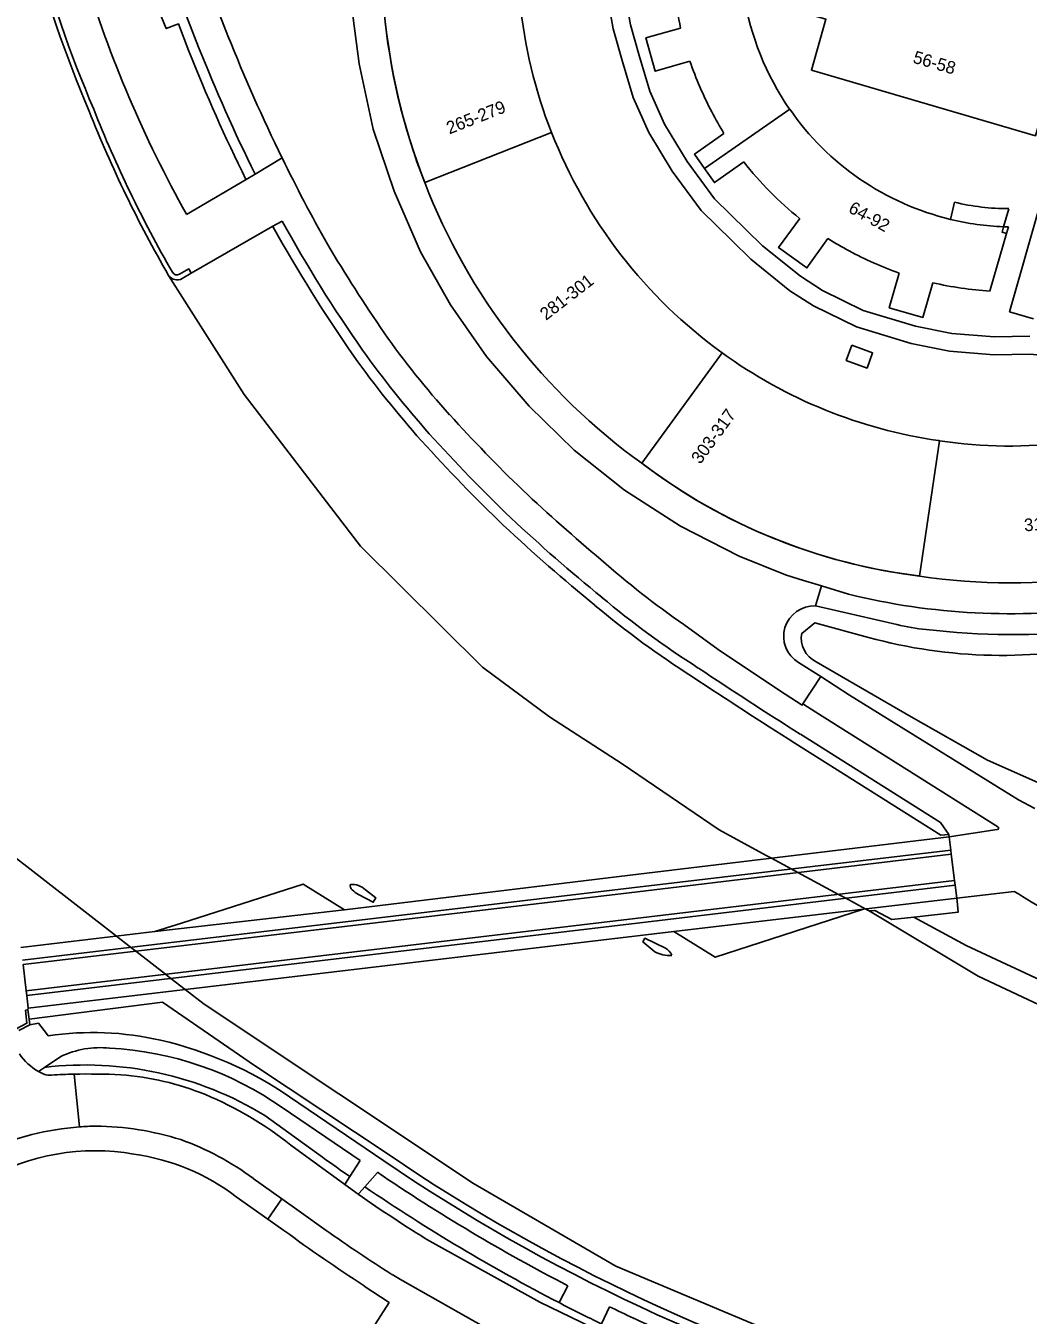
# Model space of a CAD drawing. Extents: x 194485 to 197793, y 468269 to 470822.
# Drawn here: x 194805.5 to 194901, y 469620.1 to 469742.9 of the extents above; entities that cross this region are included whole.
import ezdxf

# ---------------------------------------------------------------- set-up
doc = ezdxf.new("R2010")
doc.units = 0
for name, color, linetype in [('BGT begrenzing pand op maaiveld onder overbouw', 7, 'Continuous'), ('BGT grensvlak begroeid terreindeel', 7, 'Continuous'), ('BGT grensvlak begroeid terreindeel LR', 7, 'Continuous'), ('BGT grensvlak gebouwinstallatie plus 1', 7, 'Continuous'), ('BGT grensvlak overbruggingsdeel', 7, 'Continuous'), ('BGT grensvlak overbruggingsdeel plus 1', 7, 'Continuous'), ('BGT grensvlak overig bouwwerk uitbreiding populatie', 7, 'Continuous'), ('BGT grensvlak pand deel overbouw', 7, 'Continuous'), ('BGT grensvlak pand min 1', 7, 'Continuous'), ('BGT grensvlak pand op maaiveld', 7, 'Continuous'), ('BGT grensvlak pand op maaiveld LR', 7, 'Continuous'), ('BGT grensvlak scheiding', 7, 'Continuous'), ('BGT grensvlak vegetatieobject', 7, 'Continuous'), ('BGT grensvlak waterdeel', 7, 'Continuous'), ('BGT grensvlak wegdeel', 7, 'Continuous'), ('BGT grensvlak wegdeel plus 1', 7, 'Continuous'), ('BGT tekst huisnummerreeks', 7, 'Continuous')]:
    doc.layers.add(name, color=color, linetype=linetype)

msp = doc.modelspace()

# ---------------------------------------------------------------- linework, layer by layer
at = {"layer": 'BGT begrenzing pand op maaiveld onder overbouw'}
msp.add_lwpolyline([(194898.67, 469723.75), (194898.53, 469723.25), (194898.97, 469723.13)], dxfattribs=at)
msp.add_arc((194899.75, 469749.84), 26.11, 256.4071, 267.6279, dxfattribs=at)
at = {"layer": 'BGT grensvlak begroeid terreindeel'}
for points in [[(194885.8, 469684.63), (194880.7, 469686.03), (194879.44, 469685.02)], [(194880.81, 469682.3), (194889.88, 469677.07), (194897.14, 469672.94), (194902.24, 469670.67), (194903.78, 469671.41)]]:
    msp.add_lwpolyline(points, dxfattribs=at)
for centre, radius, start, end in [((194881.92, 469684.57), 2.52, 169.5774, 243.9226), ((194898.54, 469731.09), 48.17, 254.6702, 282.906)]:
    msp.add_arc(centre, radius, start, end, dxfattribs=at)
at = {"layer": 'BGT grensvlak begroeid terreindeel LR'}
for p, q in [((194894.21, 469659.78), (194894.25, 469659.51)), ((194827.31, 469643.86), (194840.04, 469635.39))]:
    msp.add_line(p, q, dxfattribs=at)
for points in [[(194894.25, 469659.51), (194894.34, 469658.45), (194890.12, 469657.98)], [(194890.12, 469657.98), (194888.04, 469657.75), (194886.41, 469658.62), (194885.88, 469658.57)], [(195139.42, 469572.39), (195126.11, 469578.61), (195110.6, 469585.25), (195087.07, 469594.31), (195079.56, 469596.73), (195063.35, 469601.44), (195045.76, 469607.19), (195000.41, 469621.1), (194981.32, 469626.01), (194944.75, 469636.79), (194927.61, 469641.91), (194912.14, 469647.34), (194895.12, 469655.28), (194890.12, 469657.98)], [(194805.82, 469648.27), (194818.54, 469649.87), (194827.31, 469643.86)]]:
    msp.add_lwpolyline(points, dxfattribs=at)
msp.add_arc((194938.67, 469780.46), 175.43, 235.787, 254.1192, dxfattribs=at)
at = {"layer": 'BGT grensvlak gebouwinstallatie plus 1'}
for p, q in [((194899.23, 469715.64), (194902.21, 469726.02)), ((194901.53, 469714.98), (194899.23, 469715.64))]:
    msp.add_line(p, q, dxfattribs=at)
at = {"layer": 'BGT grensvlak overbruggingsdeel'}
for points in [[(194837.21, 469660.14), (194838.61, 469659.41), (194838.87, 469659.81), (194837.88, 469660.59)], [(194866.47, 469655.03), (194864.5, 469655.98), (194864.31, 469655.62), (194865.44, 469654.69)], [(194866.47, 469655.03), (194864.5, 469655.98), (194864.31, 469655.62), (194865.44, 469654.69)]]:
    msp.add_lwpolyline(points, dxfattribs=at)
for centre, radius, start, end in [((194837.01, 469661.01), 0.589, 169.4584, 226.9636), ((194836.54, 469659.14), 1.97, 47.2721, 93.175), ((194838.56, 469662.63), 2.83, 226.5598, 241.7234), ((194866.78, 469657), 2.67, 239.8643, 275.9414), ((194866.78, 469657), 2.67, 239.8643, 275.9414), ((194865.72, 469653.78), 1.46, 22.8014, 58.8288), ((194865.72, 469653.78), 1.46, 22.8014, 58.8288)]:
    msp.add_arc(centre, radius, start, end, dxfattribs=at)
at = {"layer": 'BGT grensvlak overbruggingsdeel plus 1'}
for p, q in [((194893.48, 469665.62), (194893.64, 469664.38)), ((194893.48, 469665.62), (194893.64, 469664.38)), ((194893.64, 469664.38), (194893.68, 469663.99)), ((194893.64, 469664.38), (194893.68, 469663.99)), ((194893.68, 469663.99), (194894, 469661.46)), ((194893.68, 469663.99), (194894, 469661.46)), ((194894, 469661.46), (194894.06, 469661.02)), ((194894, 469661.46), (194894.06, 469661.02)), ((194894.06, 469661.02), (194894.21, 469659.78)), ((194894.06, 469661.02), (194894.21, 469659.78)), ((194885.33, 469658.75), (194894.21, 469659.78)), ((194805.04, 469655.08), (194817.8, 469656.6)), ((194805.72, 469649.31), (194867.24, 469656.6)), ((194805.24, 469653.46), (194805.55, 469650.97)), ((194805.55, 469650.97), (194805.61, 469650.52)), ((194805.61, 469650.52), (194805.72, 469649.31))]:
    msp.add_line(p, q, dxfattribs=at)
for points in [[(194835.88, 469658.69), (194863.1, 469661.97), (194893.48, 469665.62)], [(194817.8, 469656.6), (194820.35, 469657.42), (194831.92, 469661.13), (194835.88, 469658.69)], [(194867.24, 469656.6), (194871.2, 469654.17), (194885.33, 469658.75)], [(194867.24, 469656.6), (194871.2, 469654.17), (194885.33, 469658.75)]]:
    msp.add_lwpolyline(points, dxfattribs=at)
at = {"layer": 'BGT grensvlak overig bouwwerk uitbreiding populatie'}
msp.add_lwpolyline([(194884.22, 469712.49), (194886.2, 469711.76), (194885.67, 469710.3), (194883.69, 469711.02), (194884.22, 469712.49)], dxfattribs=at)
at = {"layer": 'BGT grensvlak pand deel overbouw'}
for p, q in [((194893.61, 469724.46), (194894.01, 469726.09)), ((194898.67, 469723.75), (194899.17, 469725.48)), ((194898.97, 469723.13), (194899.14, 469723.74))]:
    msp.add_line(p, q, dxfattribs=at)
msp.add_lwpolyline([(194898.67, 469723.75), (194898.9, 469723.74), (194899.14, 469723.74)], dxfattribs=at)
msp.add_arc((194899.02, 469746.4), 20.91, 256.1335, 270.3991, dxfattribs=at)
at = {"layer": 'BGT grensvlak pand min 1'}
for centre, radius, start, end in [((194899.12, 469749.76), 59.72, 185.2061, 201.392), ((194898.72, 469749.3), 59.18, 201.1225, 234.3186), ((194897.26, 469744.64), 54.56, 232.7127, 263.0731), ((194899.31, 469747.45), 57.63, 261.3794, 278.5138)]:
    msp.add_arc(centre, radius, start, end, dxfattribs=at)
at = {"layer": 'BGT grensvlak pand op maaiveld'}
msp.add_line((194843.43, 469728.19), (194843.52, 469727.98), dxfattribs=at)
for points in [[(194876.66, 469744.98), (194881.75, 469743.52), (194880.36, 469738.67), (194901.71, 469732.43), (194905.05, 469743.85), (194904.65, 469743.98), (194905.93, 469748.35)], [(194868.79, 469739.52), (194865.48, 469738.58), (194864.59, 469741.76), (194867.9, 469742.69)], [(194870.17, 469729.32), (194869.21, 469730.67), (194872.03, 469732.65)], [(194873.92, 469729.94), (194871.12, 469727.96), (194870.17, 469729.32)], [(194881.93, 469722.64), (194879.93, 469719.84), (194877.24, 469721.77), (194879.25, 469724.55)], [(194898.97, 469723.13), (194897.41, 469717.75), (194897.4, 469717.64)], [(194891.92, 469718.43), (194890.98, 469715.12), (194887.78, 469716.04), (194888.73, 469719.35)], [(194892.45, 469703.39), (194892.5, 469703.38), (194892.56, 469703.37)], [(194864.38, 469701.11), (194864.29, 469701.17), (194864.2, 469701.23)], [(194890.68, 469690.48), (194890.62, 469690.49), (194890.56, 469690.49)]]:
    msp.add_lwpolyline(points, dxfattribs=at)
for centre, radius, start, end in [((194899.75, 469749.85), 26.12, 163.2631, 214.7599), ((194900.76, 469750.09), 33.68, 181.5534, 192.6945), ((194897.68, 469749.41), 45.26, 185.2386, 201.6274), ((194899.09, 469749.75), 59.68, 185.2028, 201.1809), ((194901.1, 469750.59), 34.15, 198.9088, 207.7263), ((194902.04, 469751.07), 35.21, 207.7127, 211.5415), ((194899.75, 469749.84), 26.11, 214.7527, 256.414), ((194899.33, 469749.8), 46.93, 201.3185, 234.1641), ((194900.16, 469750.56), 33.38, 218.1624, 231.1959), ((194898.72, 469749.3), 59.18, 201.1225, 234.3186), ((194900.08, 469751.35), 33.97, 237.7133, 241.661), ((194899.62, 469750.5), 33, 241.6511, 250.7205), ((194899.3, 469750.21), 32.63, 256.9296, 266.6609), ((194899.16, 469749.47), 46.57, 234.0985, 261.71), ((194899.21, 469746.36), 43.5, 261.2075, 277.6404), ((194897.21, 469744.51), 54.42, 232.8961, 262.9837), ((194899.31, 469747.45), 57.63, 261.3794, 278.5138)]:
    msp.add_arc(centre, radius, start, end, dxfattribs=at)
at = {"layer": 'BGT grensvlak pand op maaiveld LR'}
for p, q in [((194870.17, 469729.32), (194878.3, 469734.96)), ((194855.61, 469732.73), (194843.52, 469727.98)), ((194871.85, 469711.75), (194864.2, 469701.23)), ((194892.56, 469703.37), (194890.68, 469690.48))]:
    msp.add_line(p, q, dxfattribs=at)
at = {"layer": 'BGT grensvlak scheiding'}
for p, q in [((194821.27, 469719.33), (194820.4, 469718.82)), ((194805.82, 469648.27), (194805.71, 469649.15)), ((194805.88, 469647.72), (194805.82, 469648.27)), ((194804.85, 469647.19), (194805.88, 469647.72))]:
    msp.add_line(p, q, dxfattribs=at)
for points in [[(194820.16, 469719.23), (194821.03, 469719.74), (194821.27, 469719.33)], [(194805.71, 469649.15), (194805.48, 469649.12), (194805.61, 469647.88), (194803.57, 469646.8)]]:
    msp.add_lwpolyline(points, dxfattribs=at)
for centre, radius, start, end in [((194929.29, 469784.77), 127.92, 195.2181, 203.0109), ((194929.29, 469784.77), 127.92, 195.2181, 203.0109), ((194929.15, 469784.73), 127.31, 195.2176, 203.0167), ((194924.73, 469779.87), 121.85, 201.7286, 209.9097), ((194924.73, 469779.87), 121.85, 201.7286, 209.9097), ((194924.03, 469779.5), 120.59, 201.6831, 209.8801), ((194819.92, 469719.68), 0.982, 215.0686, 299.1838), ((194819.92, 469719.68), 0.51, 209.4808, 298.1209)]:
    msp.add_arc(centre, radius, start, end, dxfattribs=at)
at = {"layer": 'BGT grensvlak vegetatieobject'}
for p, q in [((194821.97, 469740.86), (194820.6, 469744.38)), ((194878.77, 469674.57), (194892.71, 469665.78)), ((194893.47, 469665.87), (194892.71, 469665.78)), ((194833.79, 469635.11), (194828.28, 469639.09))]:
    msp.add_line(p, q, dxfattribs=at)
msp.add_lwpolyline([(194821.04, 469740.5), (194820.04, 469743.08), (194818.89, 469742.63), (194816.68, 469748.01), (194817.96, 469748.52)], dxfattribs=at)
for centre, radius, start, end in [((194968.96, 469799.03), 159.08, 201.5897, 206.411), ((194969.12, 469799.1), 158.25, 201.5925, 206.3817), ((194951.26, 469791.38), 139.65, 208.945, 214.9292), ((194918.76, 469770.34), 100.97, 215.6972, 221.5548), ((194965.37, 469814.14), 164.91, 222.1996, 226.1068), ((194967.93, 469820.29), 171.13, 226.9167, 230.787), ((194917.21, 469756.39), 89.57, 230.0865, 237.4694), ((195107.41, 470037.97), 429.34, 236.2765, 237.8237), ((194811.16, 469611), 32.9, 58.6454, 96.7959), ((194937.81, 469779.24), 177.75, 234.1814, 235.2048), ((194938.7, 469780.51), 179.3, 235.7565, 242.6479)]:
    msp.add_arc(centre, radius, start, end, dxfattribs=at)
at = {"layer": 'BGT grensvlak waterdeel'}
for points in [[(194871.56, 469666.29), (194862.34, 469672.59), (194855.4, 469677.07), (194849.01, 469681.79), (194837.4, 469693.34), (194826.31, 469707.79), (194819.11, 469719.12)], [(194871.56, 469666.29), (194862.34, 469672.59), (194855.4, 469677.07), (194849.01, 469681.79), (194837.4, 469693.34), (194826.31, 469707.79), (194819.11, 469719.12)], [(194799.87, 469667.22), (194814.14, 469656.16), (194815.49, 469655.12), (194815.99, 469654.73), (194818.81, 469652.54), (194819.33, 469652.15), (194820.7, 469651.08), (194822.49, 469649.69)], [(194871.56, 469666.29), (194876.06, 469663.86), (194876.57, 469663.59), (194878.45, 469662.58), (194879.07, 469662.24), (194882.94, 469660.15), (194883.63, 469659.78), (194885.49, 469658.77), (194885.88, 469658.57)], [(194871.56, 469666.29), (194876.06, 469663.86), (194876.57, 469663.59), (194878.45, 469662.58), (194879.07, 469662.24), (194882.94, 469660.15), (194883.63, 469659.78), (194885.49, 469658.77), (194885.88, 469658.57)], [(194885.88, 469658.57), (194896.27, 469652.35), (194907.34, 469647.16), (194920.63, 469641.54), (194934.81, 469636.66), (194954.61, 469630.93), (194980.5, 469623.55), (194995.44, 469619.16)], [(194885.88, 469658.57), (194896.27, 469652.35), (194907.34, 469647.16), (194920.63, 469641.54), (194934.81, 469636.66), (194954.61, 469630.93), (194980.5, 469623.55), (194995.44, 469619.16)], [(194822.49, 469649.69), (194848.18, 469632.6), (194861.72, 469624.73), (194876.54, 469618.51), (194928.87, 469602.52), (194938.02, 469600.09), (194982.98, 469586.61), (195000, 469581.49), (195006.38, 469579.65), (195060.36, 469563.68), (195090.94, 469553.27), (195126.61, 469536.49), (195154.35, 469519.31), (195167.23, 469509.86), (195177.12, 469501.14)]]:
    msp.add_lwpolyline(points, dxfattribs=at)
at = {"layer": 'BGT grensvlak wegdeel'}
for p, q in [((194824.77, 469741.96), (194823.39, 469745.49)), ((194827.35, 469728.78), (194829.94, 469730.31)), ((194820.81, 469724.94), (194826.49, 469728.27)), ((194826.49, 469728.27), (194827.35, 469728.78)), ((194829.05, 469723.8), (194829.92, 469724.3)), ((194821.27, 469719.33), (194829.05, 469723.8)), ((194879.19, 469690.19), (194881.33, 469689.54)), ((194880.76, 469687.63), (194881.33, 469689.54)), ((194881.33, 469689.54), (194883.91, 469688.75)), ((194888.51, 469685.85), (194880.76, 469687.63)), ((194868.2, 469685.85), (194871.48, 469683.49)), ((194879.15, 469682.25), (194881.26, 469680.92)), ((194881.26, 469680.92), (194879.56, 469678.31)), ((194880.8, 469677.52), (194879.56, 469678.31)), ((194880.8, 469677.52), (194898.14, 469666.6)), ((194879.31, 469675.42), (194892.67, 469666.99)), ((194892.67, 469666.99), (194893.47, 469665.87)), ((194893.48, 469665.62), (194898.08, 469666.32)), ((194893.48, 469665.62), (194893.47, 469665.87)), ((194899.69, 469660.44), (194894.21, 469659.78)), ((194805.71, 469649.15), (194805.72, 469649.31)), ((194805.88, 469647.72), (194806.71, 469647.87)), ((194807.27, 469643.66), (194808.83, 469644.71)), ((194806.71, 469643.29), (194807.27, 469643.66)), ((194810.11, 469643.02), (194810.61, 469638.01)), ((194839.61, 469634.77), (194830.64, 469640.87)), ((194837.36, 469634.79), (194829.94, 469639.84)), ((194830.77, 469636.26), (194835.89, 469632.51)), ((194837.36, 469634.79), (194836.38, 469633.27)), ((194827.18, 469633.09), (194829.91, 469631.15)), ((194836.38, 469633.27), (194835.95, 469632.59)), ((194837.8, 469632.29), (194839.01, 469633.67)), ((194835.89, 469632.51), (194835.95, 469632.59)), ((194837.19, 469631.59), (194835.89, 469632.51)), ((194837.27, 469631.69), (194837.8, 469632.29)), ((194828.56, 469629.22), (194825.56, 469631.35)), ((194828.56, 469629.22), (194829.91, 469631.15)), ((194837.19, 469631.59), (194837.27, 469631.69)), ((194830.09, 469628.14), (194828.56, 469629.22)), ((194840.14, 469621.26), (194837.76, 469622.84)), ((194857.15, 469622.87), (194856.32, 469621.26)), ((194840.14, 469621.26), (194838.54, 469618.79)), ((194861.14, 469620.87), (194860.35, 469619.24))]:
    msp.add_line(p, q, dxfattribs=at)
for points in [[(194903.78, 469711.21), (194902.47, 469711.48), (194901.22, 469711.62), (194897.76, 469711.56), (194893.52, 469711.92), (194889.88, 469712.63), (194884.67, 469714.21), (194880.58, 469716.22), (194878.32, 469717.66), (194874.58, 469720.68), (194872.77, 469722.45), (194869.85, 469725.3), (194867.11, 469729.04), (194864.88, 469732.74), (194863.37, 469736.08), (194862.32, 469739.59), (194861.49, 469742.61), (194861.06, 469744.92), (194860.8, 469749.01), (194860.21, 469752.8), (194859.41, 469756.09), (194858.65, 469759.44), (194857.92, 469762.67), (194858.76, 469762.96)], [(194831.21, 469761.75), (194833.76, 469756.7), (194835.07, 469752.77), (194836.07, 469748.5), (194837.26, 469739.29), (194838.62, 469733.04), (194840.59, 469727.14), (194843.11, 469721.37), (194845.98, 469716.32), (194849.4, 469711.4), (194853.47, 469706.66), (194857.77, 469702.46), (194862.57, 469698.67), (194867.89, 469695.23), (194873.49, 469692.37), (194877.91, 469690.58), (194879.19, 469690.19)], [(194868.56, 469759.19), (194862.71, 469760.89), (194860.13, 469760.25), (194861.88, 469753.13), (194862.48, 469749.19), (194862.74, 469745.13), (194863.14, 469742.99), (194863.94, 469740.06), (194864.96, 469736.67), (194866.38, 469733.53), (194868.52, 469729.97), (194871.13, 469726.41), (194875.71, 469721.95), (194879.32, 469719.04), (194881.41, 469717.69), (194885.29, 469715.79), (194890.29, 469714.28), (194893.75, 469713.6), (194897.82, 469713.26), (194901.17, 469713.34)], [(194879.56, 469678.31), (194879.49, 469678.19), (194877.32, 469679.59), (194871.48, 469683.49)], [(194901.65, 469668.33), (194900.09, 469669.17), (194883.99, 469679.13), (194881.26, 469680.92)], [(194807.64, 469646.68), (194807.49, 469646.91), (194806.71, 469647.87)], [(194829.91, 469631.15), (194831.56, 469629.97), (194834.13, 469628.13)], [(194865.16, 469616.18), (194864.39, 469616.51), (194854.48, 469621.31), (194844.01, 469627.11)], [(194871.82, 469608.4), (194866.08, 469610.72), (194858.75, 469614.05), (194857.9, 469614.47), (194849.33, 469618.85), (194841.2, 469623.46), (194840.4, 469623.93)]]:
    msp.add_lwpolyline(points, dxfattribs=at)
for centre, radius, start, end in [((194923.13, 469782.01), 117.16, 196.9602, 209.1497), ((194968.9, 469799), 155.01, 201.5905, 206.3053), ((194955.62, 469790.92), 139.53, 205.7463, 209.5519), ((194951.09, 469791.27), 138.44, 208.9315, 214.9283), ((194993.4, 469817.77), 185.7, 211.0114, 214.1054), ((194908.66, 469762.6), 84.62, 215.3471, 222.1176), ((194918.58, 469770.21), 99.74, 215.6981, 221.5619), ((194954.31, 469803.98), 146.23, 222.1488, 226.0692), ((194964.85, 469813.63), 163.18, 222.1906, 226.1106), ((194970.17, 469823.1), 171.01, 226.6857, 230.0415), ((194967.86, 469820.2), 170.02, 226.9172, 230.7898), ((194914.45, 469753.01), 81.53, 228.4237, 235.448), ((194917.11, 469756.27), 88.41, 230.0789, 237.4857), ((194899.2, 469750.69), 63.8, 256.134, 278.0854), ((194880.61, 469684.74), 2.89, 87.1466, 239.6014), ((194892.75, 469702.71), 17.38, 255.9011, 265.2143), ((194899.56, 469753.5), 68.6, 263.0824, 276.1857), ((195105.86, 470035.53), 425.45, 236.266, 237.8253), ((194898.06, 469666.47), 0.151, 279.106, 58.0356), ((194981.41, 469791.02), 154.04, 237.963, 240.7623), ((194811.86, 469617.71), 29.28, 77.1979, 98.288), ((194812.61, 469636.65), 8.9, 84.3037, 115.1385), ((194811.82, 469613.99), 31.57, 54.9688, 86.9508), ((194810.06, 469610.6), 36.61, 55.7903, 76.9226), ((194809.48, 469648.11), 5.57, 214.5457, 240.1249), ((194809.51, 469648.17), 5.63, 240.195, 246.1493), ((194807.75, 469644.29), 1.37, 247.7558, 279.0862), ((194811.6, 469579.19), 63.85, 91.3418, 93.263), ((194811.46, 469581.95), 61.09, 87.1026, 91.2738), ((194812.77, 469617.17), 25.85, 67.6089, 86.0526), ((194809.36, 469609.32), 34.41, 51.5418, 67.341), ((194812.4, 469612.4), 25.66, 93.9982, 114.5091), ((194812.4, 469612.2), 25.87, 90.5458, 93.9732), ((194811.97, 469610.56), 27.51, 72.4477, 89.6034), ((194811.34, 469611.73), 26.6, 53.4191, 70.3879), ((194812.12, 469614.21), 21.52, 80.1747, 119.4687), ((194812.84, 469614.55), 21.07, 52.861, 81.9368), ((194938.66, 469780.44), 176.16, 235.7858, 254.1178), ((194938.73, 469780.54), 177.52, 235.8243, 242.6437), ((194918.18, 469747.51), 141.42, 235.0591, 238.3636), ((194940.78, 469780.33), 188.19, 233.9702, 236.8082), ((194934.34, 469771), 174.51, 234.9534, 237.4306), ((194939.14, 469781.35), 180.25, 242.6446, 244.0775), ((194937.84, 469778.64), 175.43, 244.0734, 245.7289)]:
    msp.add_arc(centre, radius, start, end, dxfattribs=at)
at = {"layer": 'BGT grensvlak wegdeel plus 1'}
for p, q in [((194817.8, 469656.6), (194835.88, 469658.69)), ((194867.24, 469656.6), (194885.33, 469658.75)), ((194867.24, 469656.6), (194885.33, 469658.75))]:
    msp.add_line(p, q, dxfattribs=at)
for points in [[(194805.2, 469653.9), (194863.24, 469660.77), (194893.64, 469664.38)], [(194805.24, 469653.46), (194862.99, 469660.31), (194893.68, 469663.99)], [(194805.55, 469650.97), (194863.56, 469657.85), (194894, 469661.46)], [(194805.61, 469650.52), (194863.76, 469657.41), (194894.06, 469661.02)]]:
    msp.add_lwpolyline(points, dxfattribs=at)

# ---------------------------------------------------------------- texts
at = {"layer": 'BGT tekst huisnummerreeks'}
for s, rotation, p in [('56-58', 343.7, (194889.96, 469739.4)), ('265-279', 21.5, (194845.87, 469732.55)), ('64-92', 331.2, (194883.8, 469725.19)), ('281-301', 37.7, (194855.08, 469714.79)), ('303-317', 54, (194869.78, 469701.07)), ('319-335', 4.8, (194900.68, 469694.73))]:
    msp.add_text(s, height=1.2, rotation=rotation, dxfattribs=at).set_placement(p)

doc.saveas('drawing.dxf')
